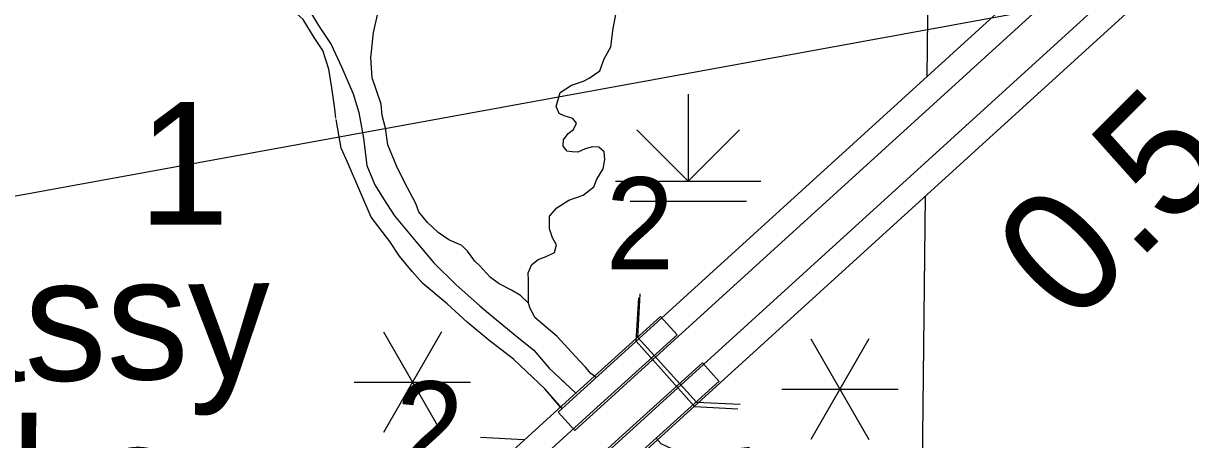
# Model space of a CAD drawing. Extents: x 8749 to 11879, y 13275 to 15339.
# Drawn here: x 10252.7 to 10333, y 13894.7 to 13923.3 of the extents above; entities that cross this region are included whole.
import ezdxf

# ---------------------------------------------------------------- set-up
doc = ezdxf.new("R2010")
doc.units = 0
for name, color, linetype in [('Level 19', 7, 'Continuous'), ('Level 2', 7, 'Continuous'), ('Level 35', 7, 'Continuous'), ('Level 37', 7, 'Continuous'), ('Level 39', 7, 'Continuous'), ('Level 4', 7, 'Continuous'), ('Level 44', 7, 'Continuous'), ('Level 48', 7, 'Continuous'), ('Level 5', 7, 'Continuous'), ('Level 9', 7, 'Continuous'), ('R_Draft', 7, 'Continuous')]:
    doc.layers.add(name, color=color, linetype=linetype)

msp = doc.modelspace()

# ---------------------------------------------------------------- linework, layer by layer
at = {"layer": 'Level 19'}
msp.add_line((10290.631, 13895.305), (10289.486, 13896.563), dxfattribs=at)
for points in [[(10289.486, 13896.563), (10377.071, 13976.285)], [(10378.303, 13975.108), (10290.631, 13895.305)], [(10292.381, 13893.383), (10379.95, 13973.091)], [(10381.087, 13971.827), (10293.525, 13892.125)], [(10297.67, 13901.884), (10296.529, 13903.145), (10290.778, 13897.94), (10281.704, 13889.663), (10270.608, 13879.473), (10263.266, 13872.928), (10254.301, 13864.855), (10247.825, 13858.989), (10233.593, 13845.826)], [(10234.747, 13844.578), (10248.973, 13857.735), (10255.44, 13863.594), (10264.4, 13871.662), (10271.748, 13878.213), (10282.851, 13888.409), (10291.921, 13896.682), (10297.67, 13901.884)], [(10300.561, 13898.676), (10299.414, 13899.956), (10293.669, 13894.758), (10284.607, 13886.491), (10273.493, 13876.285), (10266.135, 13869.726), (10257.183, 13861.664), (10250.729, 13855.817), (10236.513, 13842.669)], [(10237.667, 13841.421), (10251.877, 13854.563), (10258.323, 13860.402), (10267.27, 13868.46), (10274.633, 13875.024), (10285.755, 13885.237), (10294.812, 13893.5), (10300.555, 13898.696)]]:
    msp.add_lwpolyline(points, dxfattribs=at)
at = {"layer": 'Level 2'}
for points in [[(10257.627, 13933.727), (10262.48, 13932.034), (10264.969, 13930.81), (10266.174, 13930.188), (10267.69, 13929.12), (10269.595, 13927.604), (10270.645, 13926.593), (10272.025, 13924.806), (10273.016, 13923.173), (10273.871, 13921.852), (10274.61, 13920.278), (10275.388, 13918.471), (10275.776, 13917.188), (10276.107, 13915.42), (10276.321, 13913.535), (10276.884, 13912.214), (10277.468, 13911.242), (10278.245, 13910.076), (10279.722, 13908.288), (10280.947, 13906.831), (10282.483, 13905.315), (10284.096, 13903.877), (10284.7, 13903.381)], [(10272.025, 13924.806), (10273.016, 13923.173), (10273.871, 13921.852), (10274.61, 13920.278), (10275.388, 13918.471), (10275.776, 13917.188), (10276.107, 13915.42), (10276.321, 13913.535), (10276.884, 13912.214), (10277.468, 13911.242), (10278.245, 13910.076), (10279.722, 13908.288), (10280.947, 13906.831), (10282.483, 13905.315), (10284.096, 13903.877), (10284.7, 13903.381)], [(10284.7, 13903.381), (10286.525, 13901.868), (10287.807, 13900.838), (10288.862, 13899.592), (10290.084, 13898.445)], [(10284.7, 13903.381), (10286.525, 13901.868), (10287.807, 13900.838), (10288.862, 13899.592), (10290.698, 13897.869)]]:
    msp.add_lwpolyline(points, dxfattribs=at)
at = {"layer": 'Level 35'}
for points in [[(10292.365, 13920.044), (10292.664, 13920.877), (10293.114, 13921.701), (10293.264, 13922.951), (10293.463, 13923.925), (10293.913, 13924.525), (10294.262, 13924.9), (10294.811, 13925.125), (10295.236, 13925.4), (10295.585, 13925.775), (10295.585, 13926.199), (10295.735, 13926.724), (10295.96, 13927.099), (10296.285, 13927.399), (10296.609, 13927.724)], [(10287.441, 13904.054), (10287.446, 13905.65), (10287.421, 13906.15), (10287.671, 13906.725), (10288.12, 13907.075), (10288.67, 13907.275), (10289.244, 13907.55), (10289.369, 13908.074), (10289.094, 13908.549), (10288.894, 13909.174), (10288.894, 13910.049), (10289.394, 13910.623), (10290.218, 13911.148), (10291.216, 13911.498), (10291.94, 13912.073), (10292.14, 13912.598), (10292.589, 13913.297), (10292.689, 13913.947), (10292.664, 13914.472), (10292.29, 13914.797), (10291.84, 13914.822), (10291.341, 13914.672), (10290.842, 13914.447), (10290.442, 13914.472), (10290.118, 13914.522), (10289.843, 13914.872), (10289.868, 13915.296), (10290.168, 13915.746), (10290.542, 13916.021), (10290.742, 13916.446), (10290.492, 13916.771), (10289.893, 13916.946), (10289.568, 13917.121), (10289.344, 13917.595), (10289.618, 13918.545), (10290.417, 13919.07), (10291.241, 13919.345), (10291.616, 13919.545), (10292.365, 13920.044)]]:
    msp.add_lwpolyline(points, dxfattribs=at)
at = {"layer": 'Level 39'}
for p, q in [((10294.862, 13901.443), (10295.032, 13904.438)), ((10294.973, 13901.704), (10295.123, 13904.7)), ((10294.973, 13901.704), (10298.998, 13897.254)), ((10294.862, 13901.443), (10298.857, 13896.966)), ((10298.857, 13896.966), (10301.853, 13896.796)), ((10298.998, 13897.254), (10301.995, 13897.104)), ((10287.136, 13894.655), (10284.141, 13894.828))]:
    msp.add_line(p, q, dxfattribs=at)
at = {"layer": 'Level 4'}
for points in [[(10314.956, 13929.874), (10314.835, 13919.636)], [(10314.739, 13911.435), (10314.398, 13882.543)]]:
    msp.add_lwpolyline(points, dxfattribs=at)
at = {"layer": 'Level 44'}
for p, q in [((10298.432, 13918.448), (10298.432, 13912.448)), ((10298.432, 13912.448), (10294.896, 13915.983)), ((10298.432, 13912.448), (10301.967, 13915.983)), ((10293.432, 13912.448), (10303.432, 13912.448)), ((10294.432, 13911.084), (10302.432, 13911.084))]:
    msp.add_line(p, q, dxfattribs=at)
at = {"layer": 'Level 48'}
for p, q in [((10281.471, 13902.097), (10277.471, 13895.169)), ((10277.471, 13902.097), (10281.471, 13895.169)), ((10310.863, 13901.602), (10306.863, 13894.674)), ((10306.863, 13901.602), (10310.863, 13894.674)), ((10275.471, 13898.633), (10283.471, 13898.633)), ((10304.863, 13898.138), (10312.863, 13898.138))]:
    msp.add_line(p, q, dxfattribs=at)
at = {"layer": 'Level 9'}
for points in [[(10274.203, 13916.779), (10274.127, 13917.438), (10273.924, 13918.882), (10273.722, 13920.149), (10273.317, 13921.441), (10272.709, 13922.328), (10271.95, 13923.569), (10271.292, 13924.177), (10270.659, 13924.785), (10270.229, 13925.241), (10269.824, 13925.9), (10269.267, 13926.305), (10268.606, 13926.758), (10267.974, 13927.214), (10267.141, 13927.749), (10266.66, 13928.104)], [(10274.203, 13916.779), (10274.127, 13917.438), (10273.924, 13918.882), (10273.722, 13920.149), (10273.317, 13921.441), (10272.709, 13922.328), (10271.95, 13923.569), (10271.292, 13924.177), (10270.659, 13924.785), (10270.229, 13925.241), (10269.824, 13925.9), (10269.267, 13926.305), (10268.606, 13926.758), (10267.974, 13927.214), (10267.141, 13927.749), (10266.66, 13928.104)], [(10277.62, 13916.095), (10277.392, 13916.982), (10277.321, 13917.762), (10276.688, 13919.561), (10276.612, 13920.929), (10276.789, 13922.677), (10277.093, 13923.995)], [(10277.62, 13916.095), (10277.392, 13916.982), (10277.321, 13917.762), (10276.688, 13919.561), (10276.612, 13920.929), (10276.789, 13922.677), (10277.093, 13923.995)], [(10286.423, 13900.218), (10284.732, 13901.52), (10283.239, 13902.762), (10281.847, 13904.028), (10280.176, 13905.422), (10279.442, 13906.232), (10278.582, 13907.297), (10277.923, 13908.31), (10276.633, 13909.982), (10275.924, 13911.629), (10275.013, 13913.757), (10274.557, 13914.72), (10274.228, 13916.696)], [(10286.423, 13900.218), (10284.732, 13901.52), (10283.239, 13902.762), (10281.847, 13904.028), (10280.176, 13905.422), (10279.442, 13906.232), (10278.582, 13907.297), (10277.923, 13908.31), (10276.633, 13909.982), (10275.924, 13911.629), (10275.013, 13913.757), (10274.557, 13914.72), (10274.228, 13916.696)], [(10279.695, 13910.919), (10278.936, 13912.338), (10278.379, 13913.504), (10277.772, 13914.955), (10277.62, 13916.095)], [(10279.695, 13910.919), (10278.936, 13912.338), (10278.379, 13913.504), (10277.772, 13914.955), (10277.62, 13916.095)], [(10287.917, 13903.056), (10287.694, 13903.446), (10287.567, 13903.699), (10287.441, 13904.054), (10286.909, 13904.586), (10286.276, 13904.966), (10285.441, 13905.396), (10284.834, 13905.827), (10284.074, 13906.663), (10283.77, 13906.942), (10283.264, 13907.651), (10282.859, 13908.031), (10281.973, 13908.411), (10281.239, 13908.918), (10280.505, 13909.602), (10279.898, 13910.337), (10279.695, 13910.919)], [(10287.917, 13903.056), (10287.694, 13903.446), (10287.567, 13903.699), (10287.441, 13904.054), (10286.909, 13904.586), (10286.276, 13904.966), (10285.441, 13905.396), (10284.834, 13905.827), (10284.074, 13906.663), (10283.77, 13906.942), (10283.264, 13907.651), (10282.859, 13908.031), (10281.973, 13908.411), (10281.239, 13908.918), (10280.505, 13909.602), (10279.898, 13910.337), (10279.695, 13910.919)], [(10292.106, 13898.947), (10291.739, 13899.23), (10291.359, 13899.661), (10290.65, 13900.421), (10289.41, 13901.763), (10287.917, 13903.056)], [(10291.989, 13899.037), (10291.739, 13899.23), (10291.359, 13899.661), (10290.65, 13900.421), (10289.41, 13901.763), (10287.917, 13903.056)], [(10289.756, 13896.808), (10288.575, 13898.166), (10287.309, 13899.357), (10286.423, 13900.218)], [(10289.659, 13896.919), (10288.575, 13898.166), (10287.309, 13899.357), (10286.423, 13900.218)], [(10302.643, 13894.125), (10301.706, 13894.011), (10300.82, 13893.935), (10299.605, 13893.808), (10298.239, 13893.834), (10297.353, 13894.011), (10296.568, 13894.391), (10296.229, 13894.781)]]:
    msp.add_lwpolyline(points, dxfattribs=at)
at = {"layer": 'R_Draft'}
msp.add_line((10345.848, 13928.529), (9382.651, 13752.529), dxfattribs=at)

# ---------------------------------------------------------------- texts
at = {"layer": 'Level 35'}
for s, rotation, p in [('Grassy', 0.90078, (10233.986, 13898.398)), ('Lake', 359.5554, (10239.21, 13887.745))]:
    msp.add_text(s, height=8.448, rotation=rotation, dxfattribs=at).set_placement(p)
at = {"layer": 'Level 37'}
for p in [(10292.754, 13906.386), (10278.319, 13892.347)]:
    msp.add_text('2', height=6.336, dxfattribs=at).set_placement(p)
at = {"layer": 'Level 48'}
msp.add_text('0.5', height=8.448, rotation=45.02676, dxfattribs=at).set_placement((10324.845, 13902.374))
at = {"layer": 'Level 5'}
msp.add_text('1', height=8.448, dxfattribs=at).set_placement((10260.604, 13909.458))

doc.saveas('drawing.dxf')
